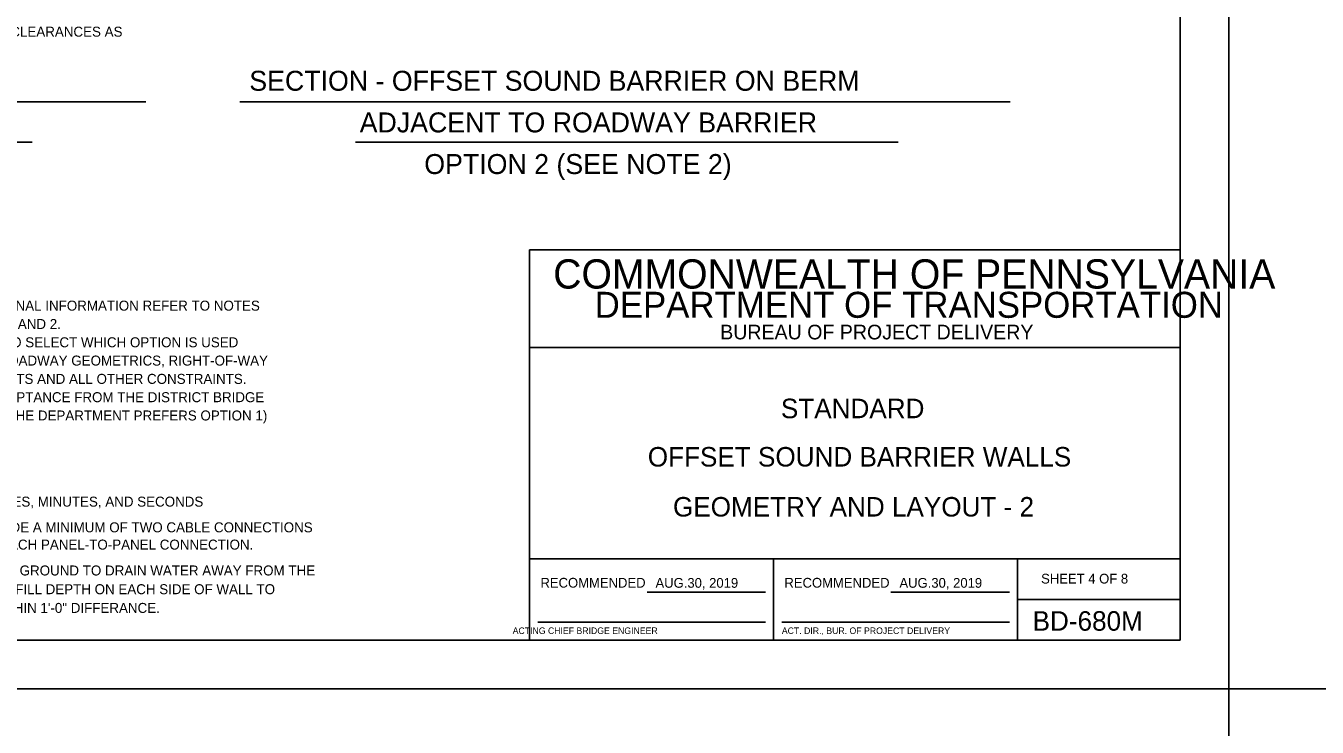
# Model space of a CAD drawing. Extents: x 3385 to 6532, y -616 to 1166.
# Drawn here: x 4232.5 to 4629.5, y -34.1 to 181.7 of the extents above; entities that cross this region are included whole.
import ezdxf

# ---------------------------------------------------------------- set-up
doc = ezdxf.new("R2010")
doc.units = 0
for name, color, linetype in [('1', 7, 'Continuous'), ('2', 7, 'Continuous'), ('PLT-BNDY', 7, 'Continuous')]:
    doc.layers.add(name, color=color, linetype=linetype)

msp = doc.modelspace()

# ---------------------------------------------------------------- linework, layer by layer
at = {"layer": '1'}
for p, q in [((4031.47, 158.27), (4269.37, 158.27)), ((4298.25, 158.27), (4535.05, 158.27)), ((4065.45, 145.88), (4234.4, 145.88)), ((4333.84, 145.88), (4500.67, 145.88)), ((4462.34, -7.31), (4462.34, 17.69)), ((4423.43, 7.41), (4459.84, 7.41)), ((4498.43, 7.41), (4534.84, 7.41)), ((4389.84, -1.81), (4459.84, -1.81)), ((4464.84, -1.81), (4534.84, -1.81))]:
    msp.add_line(p, q, dxfattribs=at)
at = {"layer": '2'}
for p, q in [((4587.34, 556.69), (4587.34, -7.31)), ((4587.34, 112.69), (4387.34, 112.69)), ((4387.34, 112.69), (4387.34, -7.31)), ((4587.34, -7.31), (4587.34, 112.69)), ((4587.34, 82.69), (4387.34, 82.69)), ((4587.34, 17.69), (4387.34, 17.69)), ((4537.34, 17.69), (4537.34, -7.31)), ((4537.34, 5.19), (4587.34, 5.19)), ((4587.34, -7.31), (3801.34, -7.31)), ((4387.34, -7.31), (4587.34, -7.31))]:
    msp.add_line(p, q, dxfattribs=at)
at = {"layer": 'PLT-BNDY'}
for points in [[(3761.34, 571.69), (4602.34, 571.69), (4602.34, -22.31), (3761.34, -22.31)], [(4602.34, 571.69), (5443.34, 571.69), (5443.34, -22.31), (4602.34, -22.31)], [(4602.34, -22.31), (5443.34, -22.31), (5443.34, -616.31), (4602.34, -616.31)]]:
    msp.add_lwpolyline(points, close=True, dxfattribs=at)

# ---------------------------------------------------------------- texts
at = {"layer": '1'}
for s, height, p in [('INCREASE CLEARANCES AS', 3.0721, (4205.55, 178.31)), ('SECTION - OFFSET SOUND BARRIER ON BERM', 6.144, (4301.16, 161.67)), ('ADJACENT TO ROADWAY BARRIER', 6.144, (4335.1, 148.86)), ('OPTION 2 (SEE NOTE 2)', 6.144, (4354.96, 136.05)), ('1. FOR ADDITIONAL INFORMATION REFER TO NOTES', 3.072, (4198.27, 94.03)), ('   ON SHEETS 1 AND 2.', 3.072, (4198.27, 88.39)), ('2. DESIGNER TO SELECT WHICH OPTION IS USED', 3.072, (4198.27, 82.76)), ('   BASED ON ROADWAY GEOMETRICS, RIGHT-OF-WAY', 3.072, (4198.27, 77.13)), ('   REQUIREMENTS AND ALL OTHER CONSTRAINTS.', 3.072, (4198.27, 71.5)), ('   OBTAIN ACCEPTANCE FROM THE DISTRICT BRIDGE', 3.072, (4198.27, 65.87)), ('STANDARD', 6, (4464.59, 60.94)), ('   ENGINEER. (THE DEPARTMENT PREFERS OPTION 1)', 3.072, (4198.27, 60.24)), ('OFFSET SOUND BARRIER WALLS', 6.0001, (4423.67, 46.07)), ('DMS = DEGREES, MINUTES, AND SECONDS', 3.072, (4199.94, 33.74)), ('GEOMETRY AND LAYOUT - 2', 6.0001, (4431.42, 30.69)), ('- PROVIDE A MINIMUM OF TWO CABLE CONNECTIONS', 3.0721, (4212.46, 25.83)), ('  FOR EACH PANEL-TO-PANEL CONNECTION.', 3.0721, (4212.46, 20.52)), ('- GRADE GROUND TO DRAIN WATER AWAY FROM THE', 3.072, (4212.3, 12.56)), ('SHEET 4 OF 8', 3, (4544.59, 10.08)), ('  WALL.  FILL DEPTH ON EACH SIDE OF WALL TO', 3.072, (4212.3, 6.8)), ('RECOMMENDED', 3, (4390.67, 8.82)), ('AUG.30, 2019', 3, (4426.03, 8.78)), ('RECOMMENDED', 3, (4465.67, 8.82)), ('AUG.30, 2019', 3, (4501.03, 8.78)), ('  BE WITHIN 1\'-0" DIFFERANCE.', 3.072, (4212.3, 1.04)), ('BD-680M', 6, (4541.97, -4.43)), ('       ACTING CHIEF BRIDGE ENGINEER', 2.0002, (4376.93, -5.43)), ('ACT. DIR., BUR. OF PROJECT DELIVERY', 2.0002, (4464.88, -5.43))]:
    msp.add_text(s, height=height, dxfattribs=at).set_placement(p)
at = {"layer": '2'}
for s, height, p in [('COMMONWEALTH OF PENNSYLVANIA', 9, (4394.59, 100.82)), ('DEPARTMENT OF TRANSPORTATION', 8.0002, (4407.34, 91.82)), ('BUREAU OF PROJECT DELIVERY', 4.5, (4445.93, 85.19))]:
    msp.add_text(s, height=height, dxfattribs=at).set_placement(p)

doc.saveas('drawing.dxf')
